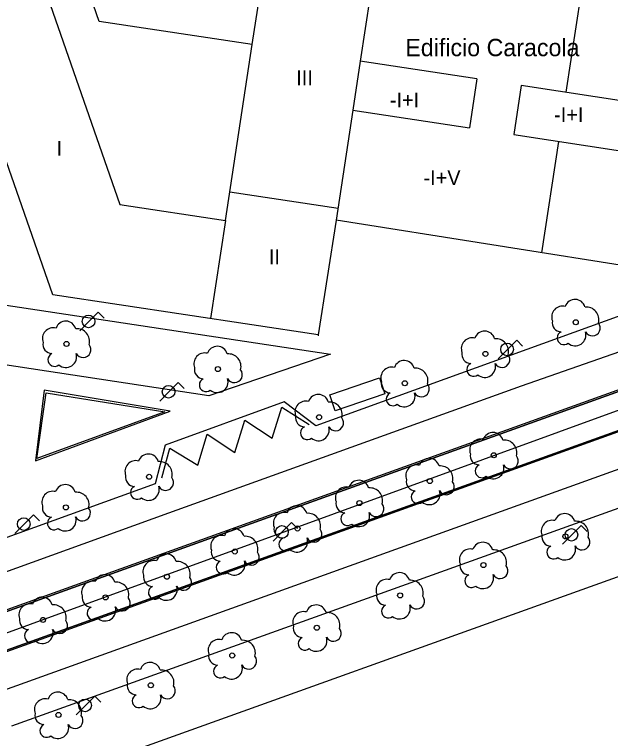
# Model space of a CAD drawing. Extents: x 282771 to 285132, y 4823109 to 4825496.
# Drawn here: x 283461.2 to 283521.3, y 4824126.4 to 4824199.4 of the extents above; entities that cross this region are included whole.
import ezdxf

# ---------------------------------------------------------------- set-up
doc = ezdxf.new("R2010")
doc.units = 0
for name, color, linetype in [('ACERA-BORDILLO', 7, 'Continuous'), ('ACERA-INTERIOR', 7, 'Continuous'), ('ARBOL', 7, 'Continuous'), ('BORDILLO', 7, 'Continuous'), ('CALLE-EJE', 7, 'Continuous'), ('CARGA_DESCARGA', 7, 'Continuous'), ('EDIFICIO', 7, 'Continuous'), ('FAROLA', 7, 'Continuous'), ('INTERIOR-EDIFICIO', 7, 'Continuous'), ('MARQUESINA-BUS', 7, 'Continuous'), ('MEDIANERA', 7, 'Continuous'), ('SENAL-VIARIA', 7, 'Continuous'), ('TXT-ALTURA-EDIFICIO', 7, 'Continuous'), ('TXT-EDIFICIOS', 7, 'Continuous'), ('ZONA-VERDE', 7, 'Continuous')]:
    doc.layers.add(name, color=color, linetype=linetype)

msp = doc.modelspace()

# ---------------------------------------------------------------- linework, layer by layer
at = {"layer": 'ACERA-BORDILLO'}
for points in [[(283374.187, 4824226.536), (283555.674, 4824199.16), (283557.751, 4824201.29), (283578.283, 4824198.192), (283580.373, 4824198.642), (283597.161, 4824209.67), (283597.959, 4824203.844), (283597.965, 4824203.302), (283597.873, 4824202.732), (283597.6, 4824201.866), (283597.03, 4824200.885), (283595.914, 4824199.722), (283594.489, 4824198.577), (283578.033, 4824188.752), (283575.593, 4824187.492), (283555.424, 4824180.683), (283529.014, 4824171.443), (283491.581, 4824157.904), (283488.412, 4824160.306), (283476.414, 4824155.967), (283475.409, 4824152.055), (283330.856, 4824099.773)], [(283460.943, 4824127.656), (283584.613, 4824172.043)]]:
    msp.add_lwpolyline(points, dxfattribs=at)
at = {"layer": 'ACERA-INTERIOR'}
for points in [[(283364.683, 4824184.6), (283380.298, 4824182.256), (283383.477, 4824183.8), (283389.206, 4824221.305), (283395.154, 4824220.356), (283389.588, 4824182.916), (283392.516, 4824180.312), (283493.07, 4824165.118), (283480.816, 4824160.932), (283391.237, 4824174.532), (283387.919, 4824172.872), (283380.435, 4824124.474), (283374.07, 4824122.206), (283381.96, 4824173.578), (283379.13, 4824176.409), (283363.765, 4824178.799)], [(283464.218, 4824161.509), (283463.347, 4824154.37), (283476.92, 4824159.378), (283464.218, 4824161.509)]]:
    msp.add_lwpolyline(points, dxfattribs=at)
at = {"layer": 'ARBOL'}
for centre in [(283517.8, 4824168.345), (283466.458, 4824166.156), (283508.686, 4824165.155), (283481.723, 4824163.621), (283500.569, 4824162.188), (283491.918, 4824158.772), (283509.532, 4824154.934), (283474.78, 4824152.765), (283503.087, 4824152.33), (283466.403, 4824149.679), (283495.991, 4824150.116), (283489.744, 4824147.553), (283516.75, 4824146.755), (283483.426, 4824145.234), (283508.49, 4824143.866), (283476.59, 4824142.695), (283470.405, 4824140.611), (283500.092, 4824140.807), (283464.09, 4824138.333), (283491.694, 4824137.551), (283483.165, 4824134.752), (283474.962, 4824131.757), (283465.653, 4824128.763)]:
    msp.add_circle(centre, 0.255, dxfattribs=at)
for centre, radius, start, end in [((283517.73, 4824169.605), 1.038, 15.64228, 161.38435), ((283516.47, 4824168.875), 1.097, 75.4318, 200.55608), ((283518.86, 4824168.605), 1.272, 345.03273, 95.79925), ((283466.388, 4824167.416), 1.038, 15.64228, 161.38435), ((283516.36, 4824168.305), 0.935, 168.59898, 268.13236), ((283519.47, 4824167.775), 0.797, 208.96247, 38.99103), ((283465.128, 4824166.686), 1.097, 75.4318, 200.55608), ((283467.518, 4824166.416), 1.272, 345.03273, 95.79925), ((283508.616, 4824166.415), 1.038, 15.64228, 161.38435), ((283516.6, 4824166.755), 0.672, 113.73672, 309.4725), ((283517.74, 4824167.055), 1.086, 228.95447, 17.92796), ((283507.356, 4824165.685), 1.097, 75.4318, 200.55608), ((283509.746, 4824165.415), 1.272, 345.03273, 95.79925), ((283465.018, 4824166.116), 0.935, 168.59898, 268.13236), ((283468.128, 4824165.586), 0.797, 208.96246, 38.99103), ((283481.653, 4824164.881), 1.038, 15.64228, 161.38435), ((283465.258, 4824164.566), 0.672, 113.73672, 309.4725), ((283466.398, 4824164.866), 1.086, 228.95447, 17.92796), ((283480.393, 4824164.151), 1.097, 75.4318, 200.55608), ((283482.783, 4824163.881), 1.272, 345.03273, 95.79925), ((283507.246, 4824165.115), 0.935, 168.59898, 268.13236), ((283500.499, 4824163.448), 1.038, 15.64228, 161.38435), ((283510.356, 4824164.585), 0.797, 208.96247, 38.99103), ((283480.283, 4824163.581), 0.935, 168.59898, 268.13236), ((283499.239, 4824162.718), 1.097, 75.4318, 200.55608), ((283501.629, 4824162.448), 1.272, 345.03273, 95.79925), ((283507.486, 4824163.565), 0.672, 113.73672, 309.4725), ((283508.626, 4824163.865), 1.086, 228.95447, 17.92796), ((283483.393, 4824163.051), 0.797, 208.96246, 38.99103), ((283480.523, 4824162.031), 0.672, 113.73672, 309.4725), ((283481.663, 4824162.331), 1.086, 228.95447, 17.92796), ((283499.129, 4824162.148), 0.935, 168.59898, 268.13236), ((283502.239, 4824161.618), 0.797, 208.96246, 38.99103), ((283491.848, 4824160.032), 1.038, 15.64228, 161.38435), ((283499.369, 4824160.598), 0.672, 113.73672, 309.4725), ((283500.509, 4824160.898), 1.086, 228.95447, 17.92796), ((283490.588, 4824159.302), 1.097, 75.4318, 200.55608), ((283492.978, 4824159.032), 1.272, 345.03273, 95.79925), ((283490.478, 4824158.732), 0.935, 168.59898, 268.13236), ((283493.588, 4824158.202), 0.797, 208.96246, 38.99103), ((283490.718, 4824157.182), 0.672, 113.73672, 309.4725), ((283491.858, 4824157.482), 1.086, 228.95447, 17.92796), ((283509.462, 4824156.194), 1.038, 15.64228, 161.38435), ((283508.202, 4824155.464), 1.097, 75.4318, 200.55608), ((283510.592, 4824155.194), 1.272, 345.03273, 95.79925), ((283474.71, 4824154.025), 1.038, 15.64228, 161.38435), ((283508.092, 4824154.894), 0.935, 168.59898, 268.13236), ((283473.45, 4824153.295), 1.097, 75.4318, 200.55608), ((283475.84, 4824153.025), 1.272, 345.03273, 95.79925), ((283503.017, 4824153.59), 1.038, 15.64228, 161.38435), ((283511.202, 4824154.364), 0.797, 208.96247, 38.99103), ((283501.757, 4824152.86), 1.097, 75.4318, 200.55608), ((283504.147, 4824152.59), 1.272, 345.03273, 95.79925), ((283508.332, 4824153.344), 0.672, 113.73672, 309.4725), ((283509.472, 4824153.644), 1.086, 228.95447, 17.92796), ((283473.34, 4824152.725), 0.935, 168.59898, 268.13236), ((283476.45, 4824152.195), 0.797, 208.96246, 38.99103), ((283495.921, 4824151.376), 1.038, 15.64228, 161.38435), ((283501.647, 4824152.29), 0.935, 168.59898, 268.13236), ((283504.757, 4824151.76), 0.797, 208.96247, 38.99103), ((283465.073, 4824150.209), 1.097, 75.4318, 200.55608), ((283466.333, 4824150.939), 1.038, 15.64228, 161.38435), ((283473.58, 4824151.175), 0.672, 113.73672, 309.4725), ((283474.72, 4824151.475), 1.086, 228.95447, 17.92796), ((283494.661, 4824150.646), 1.097, 75.4318, 200.55608), ((283497.051, 4824150.376), 1.272, 345.03273, 95.79925), ((283501.887, 4824150.74), 0.672, 113.73672, 309.4725), ((283503.027, 4824151.04), 1.086, 228.95447, 17.92796), ((283467.463, 4824149.939), 1.272, 345.03273, 95.79925), ((283489.674, 4824148.813), 1.038, 15.64228, 161.38435), ((283494.551, 4824150.076), 0.935, 168.59898, 268.13236), ((283497.661, 4824149.546), 0.797, 208.96247, 38.99103), ((283464.963, 4824149.639), 0.935, 168.59898, 268.13236), ((283468.073, 4824149.109), 0.797, 208.96246, 38.99103), ((283488.414, 4824148.083), 1.097, 75.4318, 200.55608), ((283494.791, 4824148.526), 0.672, 113.73672, 309.4725), ((283495.931, 4824148.826), 1.086, 228.95447, 17.92796), ((283465.203, 4824148.089), 0.672, 113.73672, 309.4725), ((283466.343, 4824148.389), 1.086, 228.95447, 17.92796), ((283490.804, 4824147.813), 1.272, 345.03273, 95.79925), ((283515.42, 4824147.285), 1.097, 75.4318, 200.55608), ((283516.68, 4824148.015), 1.038, 15.64228, 161.38435), ((283488.304, 4824147.513), 0.935, 168.59898, 268.13236), ((283517.81, 4824147.015), 1.272, 345.03273, 95.79925), ((283483.356, 4824146.494), 1.038, 15.64228, 161.38435), ((283491.414, 4824146.983), 0.797, 208.96247, 38.99103), ((283482.096, 4824145.764), 1.097, 75.4318, 200.55608), ((283484.486, 4824145.494), 1.272, 345.03273, 95.79925), ((283488.544, 4824145.963), 0.672, 113.73672, 309.4725), ((283489.684, 4824146.263), 1.086, 228.95447, 17.92796), ((283515.31, 4824146.715), 0.935, 168.59898, 268.13236), ((283518.42, 4824146.185), 0.797, 208.96247, 38.99103), ((283507.16, 4824144.396), 1.097, 75.4318, 200.55608), ((283508.42, 4824145.126), 1.038, 15.64228, 161.38435), ((283515.55, 4824145.165), 0.672, 113.73672, 309.4725), ((283516.69, 4824145.465), 1.086, 228.95447, 17.92796), ((283476.52, 4824143.955), 1.038, 15.64228, 161.38435), ((283481.986, 4824145.194), 0.935, 168.59898, 268.13236), ((283485.096, 4824144.664), 0.797, 208.96247, 38.99103), ((283509.55, 4824144.126), 1.272, 345.03273, 95.79925), ((283475.26, 4824143.225), 1.097, 75.4318, 200.55608), ((283477.65, 4824142.955), 1.272, 345.03273, 95.79925), ((283482.226, 4824143.644), 0.672, 113.73672, 309.4725), ((283483.366, 4824143.944), 1.086, 228.95447, 17.92796), ((283507.05, 4824143.826), 0.935, 168.59898, 268.13236), ((283510.16, 4824143.296), 0.797, 208.96247, 38.99103), ((283470.335, 4824141.871), 1.038, 15.64228, 161.38435), ((283475.15, 4824142.655), 0.935, 168.59898, 268.13236), ((283478.26, 4824142.125), 0.797, 208.96247, 38.99103), ((283500.022, 4824142.067), 1.038, 15.64228, 161.38435), ((283507.29, 4824142.276), 0.672, 113.73672, 309.4725), ((283508.43, 4824142.576), 1.086, 228.95447, 17.92796), ((283469.075, 4824141.141), 1.097, 75.4318, 200.55608), ((283471.465, 4824140.871), 1.272, 345.03273, 95.79925), ((283498.762, 4824141.337), 1.097, 75.4318, 200.55608), ((283501.152, 4824141.067), 1.272, 345.03273, 95.79925), ((283475.39, 4824141.105), 0.672, 113.73672, 309.4725), ((283476.53, 4824141.405), 1.086, 228.95447, 17.92796), ((283464.02, 4824139.593), 1.038, 15.64228, 161.38435), ((283468.965, 4824140.571), 0.935, 168.59898, 268.13236), ((283472.075, 4824140.041), 0.797, 208.96247, 38.99103), ((283498.652, 4824140.767), 0.935, 168.59898, 268.13236), ((283501.762, 4824140.237), 0.797, 208.96247, 38.99103), ((283462.76, 4824138.863), 1.097, 75.4318, 200.55608), ((283465.15, 4824138.593), 1.272, 345.03273, 95.79925), ((283469.205, 4824139.021), 0.672, 113.73672, 309.4725), ((283470.345, 4824139.321), 1.086, 228.95447, 17.92796), ((283491.624, 4824138.811), 1.038, 15.64228, 161.38435), ((283498.892, 4824139.217), 0.672, 113.73672, 309.4725), ((283500.032, 4824139.517), 1.086, 228.95447, 17.92796), ((283490.364, 4824138.081), 1.097, 75.4318, 200.55608), ((283492.754, 4824137.811), 1.272, 345.03273, 95.79925), ((283462.65, 4824138.293), 0.935, 168.59898, 268.13236), ((283465.76, 4824137.763), 0.797, 208.96247, 38.99103), ((283490.254, 4824137.511), 0.935, 168.59898, 268.13236), ((283493.364, 4824136.981), 0.797, 208.96247, 38.99103), ((283462.89, 4824136.743), 0.672, 113.73672, 309.4725), ((283464.03, 4824137.043), 1.086, 228.95447, 17.92796), ((283483.095, 4824136.012), 1.038, 15.64228, 161.38435), ((283481.835, 4824135.282), 1.097, 75.4318, 200.55608), ((283484.225, 4824135.012), 1.272, 345.03273, 95.79925), ((283490.494, 4824135.961), 0.672, 113.73672, 309.4725), ((283491.634, 4824136.261), 1.086, 228.95447, 17.92796), ((283481.725, 4824134.712), 0.935, 168.59898, 268.13236), ((283484.835, 4824134.182), 0.797, 208.96247, 38.99103), ((283474.892, 4824133.017), 1.038, 15.64228, 161.38435), ((283481.965, 4824133.162), 0.672, 113.73672, 309.4725), ((283483.105, 4824133.462), 1.086, 228.95447, 17.92796), ((283473.632, 4824132.287), 1.097, 75.4318, 200.55608), ((283476.022, 4824132.017), 1.272, 345.03273, 95.79925), ((283473.522, 4824131.717), 0.935, 168.59898, 268.13236), ((283476.632, 4824131.187), 0.797, 208.96247, 38.99103), ((283465.583, 4824130.023), 1.038, 15.64228, 161.38435), ((283464.323, 4824129.293), 1.097, 75.4318, 200.55608), ((283466.713, 4824129.023), 1.272, 345.03273, 95.79925), ((283473.762, 4824130.167), 0.672, 113.73672, 309.4725), ((283474.902, 4824130.467), 1.086, 228.95447, 17.92796), ((283464.213, 4824128.723), 0.935, 168.59898, 268.13236), ((283467.323, 4824128.193), 0.797, 208.96247, 38.99103), ((283464.453, 4824127.173), 0.672, 113.73672, 309.4725), ((283465.593, 4824127.473), 1.086, 228.95447, 17.92796)]:
    msp.add_arc(centre, radius, start, end, dxfattribs=at)
at = {"layer": 'BORDILLO'}
msp.add_lwpolyline([(283336.447, 4824090.587), (283335.395, 4824094.444), (283560.764, 4824175.433), (283562.184, 4824171.713), (283336.447, 4824090.587)], dxfattribs=at)
at = {"layer": 'CALLE-EJE'}
msp.add_lwpolyline([(283615.3, 4824193.37), (283455.085, 4824135.083)], dxfattribs=at)
at = {"layer": 'CARGA_DESCARGA'}
msp.add_lwpolyline([(283476.072, 4824152.648), (283476.889, 4824155.66), (283479.684, 4824153.94), (283480.624, 4824157.058), (283483.419, 4824155.23), (283484.44, 4824158.483), (283487.18, 4824156.655), (283488.174, 4824159.773), (283490.915, 4824158.026)], dxfattribs=at)
at = {"layer": 'EDIFICIO'}
for points in [[(283461.446, 4824210.041), (283471.837, 4824180.201), (283482.472, 4824178.593), (283485.181, 4824196.337), (283469.768, 4824198.668), (283466.05, 4824209.344)], [(283465.07, 4824171.111), (283454.679, 4824200.951)], [(283525.046, 4824173.671), (283493.651, 4824178.629), (283491.84, 4824167.062), (283465.07, 4824171.111)], [(283491.891, 4824167.054), (283491.84, 4824167.062), (283491.826, 4824166.975)]]:
    msp.add_lwpolyline(points, dxfattribs=at)
at = {"layer": 'FAROLA'}
for p, q in [((283469.66, 4824169.354), (283468.72, 4824168.424)), ((283470.25, 4824168.764), (283469.66, 4824169.354)), ((283468.72, 4824168.424), (283467.79, 4824167.484)), ((283511.854, 4824166.533), (283510.914, 4824165.603)), ((283512.444, 4824165.943), (283511.854, 4824166.533)), ((283510.914, 4824165.603), (283509.984, 4824164.663)), ((283477.724, 4824162.263), (283476.784, 4824161.333)), ((283478.314, 4824161.673), (283477.724, 4824162.263)), ((283476.784, 4824161.333), (283475.854, 4824160.393)), ((283463.135, 4824148.933), (283462.195, 4824148.003)), ((283463.725, 4824148.343), (283463.135, 4824148.933)), ((283462.195, 4824148.003), (283461.265, 4824147.063)), ((283489.154, 4824148.143), (283488.214, 4824147.213)), ((283489.744, 4824147.553), (283489.154, 4824148.143)), ((283518.347, 4824147.846), (283517.407, 4824146.916)), ((283518.937, 4824147.256), (283518.347, 4824147.846)), ((283488.214, 4824147.213), (283487.284, 4824146.273)), ((283517.407, 4824146.916), (283516.477, 4824145.976)), ((283469.315, 4824130.653), (283468.375, 4824129.723)), ((283469.905, 4824130.063), (283469.315, 4824130.653)), ((283468.375, 4824129.723), (283467.445, 4824128.783))]:
    msp.add_line(p, q, dxfattribs=at)
for centre in [(283468.68, 4824168.424), (283510.874, 4824165.603), (283476.744, 4824161.333), (283462.155, 4824148.003), (283488.174, 4824147.213), (283517.367, 4824146.916), (283468.335, 4824129.723)]:
    msp.add_circle(centre, 0.637, dxfattribs=at)
at = {"layer": 'INTERIOR-EDIFICIO'}
for p, q in [((283485.181, 4824196.337), (283486.691, 4824206.223)), ((283482.913, 4824181.482), (283493.833, 4824179.834)), ((283482.472, 4824178.593), (283480.977, 4824168.705))]:
    msp.add_line(p, q, dxfattribs=at)
for points in [[(283497.567, 4824204.578), (283496.07, 4824194.659)], [(283496.07, 4824194.659), (283495.323, 4824189.711)], [(283507.824, 4824192.874), (283496.07, 4824194.659)], [(283507.824, 4824192.874), (283507.077, 4824187.928)], [(283512.288, 4824192.196), (283511.542, 4824187.251)], [(283523.501, 4824190.493), (283512.288, 4824192.196)], [(283495.323, 4824189.711), (283493.651, 4824178.629)], [(283495.323, 4824189.711), (283507.077, 4824187.928)], [(283511.542, 4824187.251), (283522.755, 4824185.551)]]:
    msp.add_lwpolyline(points, dxfattribs=at)
at = {"layer": 'MARQUESINA-BUS'}
msp.add_lwpolyline([(283493, 4824161.02), (283498.015, 4824162.728), (283498.56, 4824161.127), (283493.546, 4824159.419), (283493, 4824161.02)], dxfattribs=at)
at = {"layer": 'MEDIANERA'}
for points in [[(283516.835, 4824191.525), (283518.332, 4824201.444)], [(283514.394, 4824175.353), (283516.088, 4824186.577)]]:
    msp.add_lwpolyline(points, dxfattribs=at)
at = {"layer": 'SENAL-VIARIA'}
for points in [[(283559.736, 4824178.455), (283512.294, 4824161.9), (283476.734, 4824149.088), (283396.933, 4824120.247), (283336.098, 4824098.285)], [(283338.571, 4824087.552), (283562.169, 4824167.949)]]:
    msp.add_lwpolyline(points, dxfattribs=at)
at = {"layer": 'ZONA-VERDE'}
for p, q in [((283442.195, 4824132.631), (283560.665, 4824175.235)), ((283560.665, 4824175.235), (283442.195, 4824132.631)), ((283562.063, 4824171.771), (283443.421, 4824129.203)), ((283443.421, 4824129.203), (283562.063, 4824171.771)), ((283463.485, 4824154.593), (283464.399, 4824161.232)), ((283464.399, 4824161.232), (283476.383, 4824159.297)), ((283476.383, 4824159.297), (283463.485, 4824154.593))]:
    msp.add_line(p, q, dxfattribs=at)
msp.add_lwpolyline([(283459.691, 4824120.336), (283532.021, 4824146.268), (283528.977, 4824111.116), (283499.518, 4824114.738), (283500.506, 4824122.806), (283486.023, 4824124.617), (283485.447, 4824117.702)], close=True, dxfattribs=at)

# ---------------------------------------------------------------- texts
at = {"layer": 'TXT-ALTURA-EDIFICIO'}
for s, p in [('III', (283489.623, 4824192.223)), ('-I+I', (283499.06, 4824189.996)), ('-I+I', (283515.609, 4824188.518)), ('I', (283465.451, 4824185.122)), ('-I+V', (283502.449, 4824182.164)), ('II', (283486.862, 4824174.193))]:
    msp.add_text(s, height=1.5, rotation=0.00004, dxfattribs=at).set_placement(p)
at = {"layer": 'TXT-EDIFICIOS'}
msp.add_text('Edificio Caracola', height=1.75, rotation=0.00004, dxfattribs=at).set_placement((283500.615, 4824195.158))

doc.saveas('drawing.dxf')
